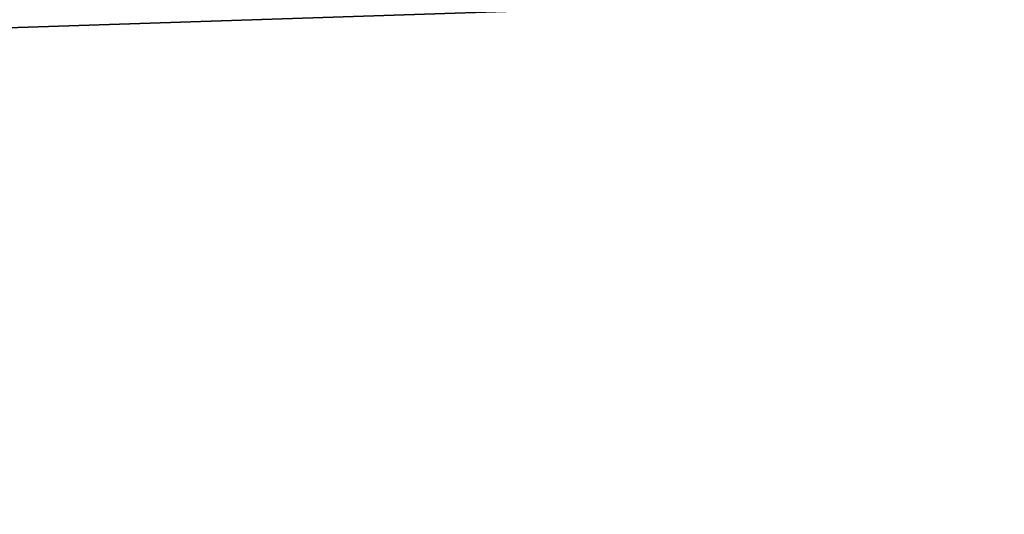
# Model space of a CAD drawing. Header units: millimetres. Extents: x -522 to 188, y -54 to 63.
# Tile 718 of 1056: x -2.913 to -2.8849, y -36.7858 to -36.7717. Entities that reach past the tile are written whole.
import ezdxf

# ---------------------------------------------------------------- set-up
doc = ezdxf.new("R2010")
doc.units = ezdxf.units.MM
doc.header["$LTSCALE"] = 65.185185
for name, color, linetype in [('1', 7, 'CONTINUOUS'), ('2', 7, 'CONTINUOUS'), ('8', 7, 'CONTINUOUS'), ('9', 7, 'CONTINUOUS')]:
    doc.layers.add(name, color=color, linetype=linetype)

msp = doc.modelspace()

# ---------------------------------------------------------------- linework, layer by layer
at = {"layer": '1', "color": 7, "linetype": 'CONTINUOUS'}
for points in [[(-3.364709, -36.8, -12.557017), (-2.536174, 23, -12.750209), (-2.536229, -36.8, -12.750196), (-3.364709, -36.8, -12.557017)], [(-3.364648, 23, -12.557036), (-2.536174, 23, -12.750209), (-3.364709, -36.8, -12.557017), (-3.364648, 23, -12.557036)]]:
    msp.add_3dface(points, dxfattribs=at)
at = {"layer": '2', "color": 7, "linetype": 'CONTINUOUS'}
for points in [[(-2.536229, -36.8, 12.750196), (-3.364648, 23, 12.557036), (-3.364709, -36.8, 12.557017), (-2.536229, -36.8, 12.750196)], [(-2.536174, 23, 12.750209), (-3.364648, 23, 12.557036), (-2.536229, -36.8, 12.750196), (-2.536174, 23, 12.750209)]]:
    msp.add_3dface(points, dxfattribs=at)
at = {"layer": '8', "color": 3, "linetype": 'CONTINUOUS'}
for points in [[(-2.883097, -36.770913, -10.759866), (-3.542435, -36.792709, -10.435678), (-3.580653, -36.770913, -10.548265), (-2.883097, -36.770913, -10.759866)], [(-2.852325, -36.792709, -10.645021), (-3.542435, -36.792709, -10.435678), (-2.883097, -36.770913, -10.759866), (-2.852325, -36.792709, -10.645021)]]:
    msp.add_3dface(points, dxfattribs=at)
at = {"layer": '9', "color": 3, "linetype": 'CONTINUOUS'}
for points in [[(-3.542435, -36.792709, 10.435678), (-2.852325, -36.792709, 10.645021), (-3.580653, -36.770913, 10.548265), (-3.542435, -36.792709, 10.435678)], [(-3.580653, -36.770913, 10.548265), (-2.852325, -36.792709, 10.645021), (-2.883097, -36.770913, 10.759866), (-3.580653, -36.770913, 10.548265)]]:
    msp.add_3dface(points, dxfattribs=at)

doc.saveas('drawing.dxf')
